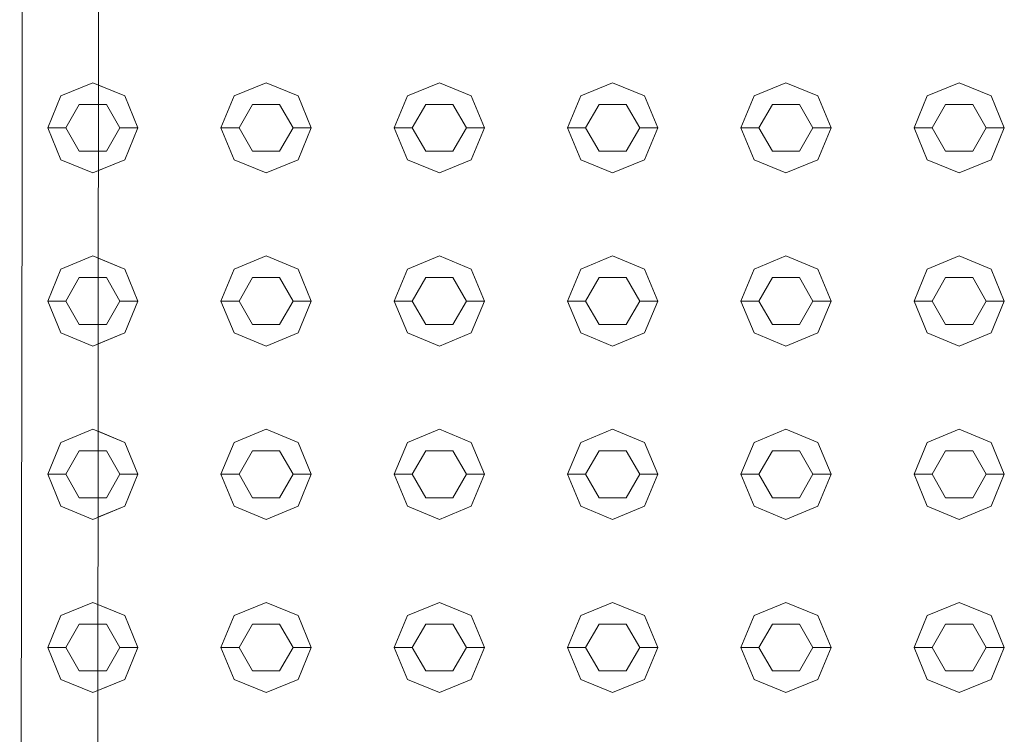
# Model space of a CAD drawing. Header units: millimetres. Extents: x 2 to 902, y -447 to 199.
# Tile 585 of 656: x 16.295 to 16.841, y 164.533 to 164.929. Entities that reach past the tile are written whole.
import ezdxf

# ---------------------------------------------------------------- set-up
doc = ezdxf.new("R2010")
doc.units = ezdxf.units.MM
doc.header["$MEASUREMENT"] = 0
doc.layers.add('IFC-Elemento construtivo genérico-Contorno', color=253, linetype='Continuous', lineweight=5)
doc.layers.add('IFC-Porta-Contorno', color=142, linetype='Continuous', lineweight=5)

msp = doc.modelspace()

# ---------------------------------------------------------------- linework, layer by layer
at = {"layer": 'IFC-Elemento construtivo genérico-Contorno', "color": 7, "lineweight": 5}
for p, q in [((16.31804, 164.88648), (16.33572, 164.89379)), ((16.33572, 164.89379), (16.3534, 164.88648)), ((16.41405, 164.88648), (16.43172, 164.89379)), ((16.41405, 164.88648), (16.43172, 164.89379)), ((16.43172, 164.89379), (16.4494, 164.88648)), ((16.43172, 164.89379), (16.4494, 164.88648)), ((16.51004, 164.88648), (16.52772, 164.89379)), ((16.51004, 164.88648), (16.52772, 164.89379)), ((16.52772, 164.89379), (16.5454, 164.88648)), ((16.52772, 164.89379), (16.5454, 164.88648)), ((16.60604, 164.88648), (16.62372, 164.89379)), ((16.60604, 164.88648), (16.62372, 164.89379)), ((16.62372, 164.89379), (16.6414, 164.88648)), ((16.62372, 164.89379), (16.6414, 164.88648)), ((16.70204, 164.88648), (16.71972, 164.89379)), ((16.70204, 164.88648), (16.71972, 164.89379)), ((16.71972, 164.89379), (16.7374, 164.88648)), ((16.71972, 164.89379), (16.7374, 164.88648)), ((16.79804, 164.88648), (16.81572, 164.89379)), ((16.79804, 164.88648), (16.81572, 164.89379)), ((16.81572, 164.89379), (16.8334, 164.88648)), ((16.81572, 164.89379), (16.8334, 164.88648)), ((16.33889, 164.89248), (16.3534, 164.88648)), ((16.31072, 164.86879), (16.31804, 164.88648)), ((16.3534, 164.88648), (16.36072, 164.86879)), ((16.3534, 164.88648), (16.36072, 164.86879)), ((16.40672, 164.86879), (16.41405, 164.88648)), ((16.40672, 164.86879), (16.41405, 164.88648)), ((16.4494, 164.88648), (16.45672, 164.86879)), ((16.4494, 164.88648), (16.45672, 164.86879)), ((16.50272, 164.86879), (16.51004, 164.88648)), ((16.50272, 164.86879), (16.51004, 164.88648)), ((16.5454, 164.88648), (16.55272, 164.86879)), ((16.5454, 164.88648), (16.55272, 164.86879)), ((16.59872, 164.86879), (16.60604, 164.88648)), ((16.59872, 164.86879), (16.60604, 164.88648)), ((16.6414, 164.88648), (16.64872, 164.86879)), ((16.6414, 164.88648), (16.64872, 164.86879)), ((16.69472, 164.86879), (16.70204, 164.88648)), ((16.69472, 164.86879), (16.70204, 164.88648)), ((16.7374, 164.88648), (16.74472, 164.86879)), ((16.7374, 164.88648), (16.74472, 164.86879)), ((16.79072, 164.86879), (16.79804, 164.88648)), ((16.79072, 164.86879), (16.79804, 164.88648)), ((16.8334, 164.88648), (16.84072, 164.86879)), ((16.8334, 164.88648), (16.84072, 164.86879)), ((16.32072, 164.86879), (16.32822, 164.88179)), ((16.32822, 164.88179), (16.34322, 164.88179)), ((16.33888, 164.88179), (16.34322, 164.88179)), ((16.34322, 164.88179), (16.35072, 164.86879)), ((16.34322, 164.88179), (16.35072, 164.86879)), ((16.41672, 164.86879), (16.42422, 164.88179)), ((16.41672, 164.86879), (16.42422, 164.88179)), ((16.42422, 164.88179), (16.43922, 164.88179)), ((16.42422, 164.88179), (16.43922, 164.88179)), ((16.43922, 164.88179), (16.44672, 164.86879)), ((16.43922, 164.88179), (16.44672, 164.86879)), ((16.51272, 164.86879), (16.52022, 164.88179)), ((16.51272, 164.86879), (16.52022, 164.88179)), ((16.52022, 164.88179), (16.53522, 164.88179)), ((16.52022, 164.88179), (16.53522, 164.88179)), ((16.53522, 164.88179), (16.54272, 164.86879)), ((16.53522, 164.88179), (16.54272, 164.86879)), ((16.60872, 164.86879), (16.61622, 164.88179)), ((16.60872, 164.86879), (16.61622, 164.88179)), ((16.61622, 164.88179), (16.63122, 164.88179)), ((16.61622, 164.88179), (16.63122, 164.88179)), ((16.63122, 164.88179), (16.63872, 164.86879)), ((16.63122, 164.88179), (16.63872, 164.86879)), ((16.70472, 164.86879), (16.71222, 164.88179)), ((16.70472, 164.86879), (16.71222, 164.88179)), ((16.71222, 164.88179), (16.72722, 164.88179)), ((16.71222, 164.88179), (16.72722, 164.88179)), ((16.72722, 164.88179), (16.73472, 164.86879)), ((16.72722, 164.88179), (16.73472, 164.86879)), ((16.80072, 164.86879), (16.80822, 164.88179)), ((16.80072, 164.86879), (16.80822, 164.88179)), ((16.80822, 164.88179), (16.82322, 164.88179)), ((16.80822, 164.88179), (16.82322, 164.88179)), ((16.82322, 164.88179), (16.83072, 164.86879)), ((16.82322, 164.88179), (16.83072, 164.86879)), ((16.31072, 164.86879), (16.32072, 164.86879)), ((16.31072, 164.86879), (16.31804, 164.85112)), ((16.32072, 164.86879), (16.32822, 164.8558)), ((16.34322, 164.8558), (16.35072, 164.86879)), ((16.34322, 164.8558), (16.35072, 164.86879)), ((16.35072, 164.86879), (16.36072, 164.86879)), ((16.35072, 164.86879), (16.36072, 164.86879)), ((16.3534, 164.85112), (16.36072, 164.86879)), ((16.3534, 164.85112), (16.36072, 164.86879)), ((16.40672, 164.86879), (16.41672, 164.86879)), ((16.40672, 164.86879), (16.41405, 164.85112)), ((16.40672, 164.86879), (16.41672, 164.86879)), ((16.40672, 164.86879), (16.41405, 164.85112)), ((16.41672, 164.86879), (16.42422, 164.8558)), ((16.41672, 164.86879), (16.42422, 164.8558)), ((16.43922, 164.8558), (16.44672, 164.86879)), ((16.43922, 164.8558), (16.44672, 164.86879)), ((16.44672, 164.86879), (16.45672, 164.86879)), ((16.44672, 164.86879), (16.45672, 164.86879)), ((16.4494, 164.85112), (16.45672, 164.86879)), ((16.4494, 164.85112), (16.45672, 164.86879)), ((16.50272, 164.86879), (16.51272, 164.86879)), ((16.50272, 164.86879), (16.51004, 164.85112)), ((16.50272, 164.86879), (16.51272, 164.86879)), ((16.50272, 164.86879), (16.51004, 164.85112)), ((16.51272, 164.86879), (16.52022, 164.8558)), ((16.51272, 164.86879), (16.52022, 164.8558)), ((16.53522, 164.8558), (16.54272, 164.86879)), ((16.53522, 164.8558), (16.54272, 164.86879)), ((16.54272, 164.86879), (16.55272, 164.86879)), ((16.54272, 164.86879), (16.55272, 164.86879)), ((16.5454, 164.85112), (16.55272, 164.86879)), ((16.5454, 164.85112), (16.55272, 164.86879)), ((16.59872, 164.86879), (16.60872, 164.86879)), ((16.59872, 164.86879), (16.60604, 164.85112)), ((16.59872, 164.86879), (16.60872, 164.86879)), ((16.59872, 164.86879), (16.60604, 164.85112)), ((16.60872, 164.86879), (16.61622, 164.8558)), ((16.60872, 164.86879), (16.61622, 164.8558)), ((16.63122, 164.8558), (16.63872, 164.86879)), ((16.63122, 164.8558), (16.63872, 164.86879)), ((16.63872, 164.86879), (16.64872, 164.86879)), ((16.63872, 164.86879), (16.64872, 164.86879)), ((16.6414, 164.85112), (16.64872, 164.86879)), ((16.6414, 164.85112), (16.64872, 164.86879)), ((16.69472, 164.86879), (16.70472, 164.86879)), ((16.69472, 164.86879), (16.70204, 164.85112)), ((16.69472, 164.86879), (16.70472, 164.86879)), ((16.69472, 164.86879), (16.70204, 164.85112)), ((16.70472, 164.86879), (16.71222, 164.8558)), ((16.70472, 164.86879), (16.71222, 164.8558)), ((16.72722, 164.8558), (16.73472, 164.86879)), ((16.72722, 164.8558), (16.73472, 164.86879)), ((16.73472, 164.86879), (16.74472, 164.86879)), ((16.73472, 164.86879), (16.74472, 164.86879)), ((16.7374, 164.85112), (16.74472, 164.86879)), ((16.7374, 164.85112), (16.74472, 164.86879)), ((16.79072, 164.86879), (16.80072, 164.86879)), ((16.79072, 164.86879), (16.79804, 164.85112)), ((16.79072, 164.86879), (16.80072, 164.86879)), ((16.79072, 164.86879), (16.79804, 164.85112)), ((16.80072, 164.86879), (16.80822, 164.8558)), ((16.80072, 164.86879), (16.80822, 164.8558)), ((16.82322, 164.8558), (16.83072, 164.86879)), ((16.82322, 164.8558), (16.83072, 164.86879)), ((16.83072, 164.86879), (16.84072, 164.86879)), ((16.83072, 164.86879), (16.84072, 164.86879)), ((16.8334, 164.85112), (16.84072, 164.86879)), ((16.8334, 164.85112), (16.84072, 164.86879)), ((16.32822, 164.8558), (16.34322, 164.8558)), ((16.33884, 164.8558), (16.34322, 164.8558)), ((16.42422, 164.8558), (16.43922, 164.8558)), ((16.42422, 164.8558), (16.43922, 164.8558)), ((16.52022, 164.8558), (16.53522, 164.8558)), ((16.52022, 164.8558), (16.53522, 164.8558)), ((16.61622, 164.8558), (16.63122, 164.8558)), ((16.61622, 164.8558), (16.63122, 164.8558)), ((16.71222, 164.8558), (16.72722, 164.8558)), ((16.71222, 164.8558), (16.72722, 164.8558)), ((16.80822, 164.8558), (16.82322, 164.8558)), ((16.80822, 164.8558), (16.82322, 164.8558)), ((16.31804, 164.85112), (16.33572, 164.84379)), ((16.33572, 164.84379), (16.3534, 164.85112)), ((16.33883, 164.84508), (16.3534, 164.85112)), ((16.41405, 164.85112), (16.43172, 164.84379)), ((16.41405, 164.85112), (16.43172, 164.84379)), ((16.43172, 164.84379), (16.4494, 164.85112)), ((16.43172, 164.84379), (16.4494, 164.85112)), ((16.51004, 164.85112), (16.52772, 164.84379)), ((16.51004, 164.85112), (16.52772, 164.84379)), ((16.52772, 164.84379), (16.5454, 164.85112)), ((16.52772, 164.84379), (16.5454, 164.85112)), ((16.60604, 164.85112), (16.62372, 164.84379)), ((16.60604, 164.85112), (16.62372, 164.84379)), ((16.62372, 164.84379), (16.6414, 164.85112)), ((16.62372, 164.84379), (16.6414, 164.85112)), ((16.70204, 164.85112), (16.71972, 164.84379)), ((16.70204, 164.85112), (16.71972, 164.84379)), ((16.71972, 164.84379), (16.7374, 164.85112)), ((16.71972, 164.84379), (16.7374, 164.85112)), ((16.79804, 164.85112), (16.81572, 164.84379)), ((16.79804, 164.85112), (16.81572, 164.84379)), ((16.81572, 164.84379), (16.8334, 164.85112)), ((16.81572, 164.84379), (16.8334, 164.85112)), ((16.31804, 164.79047), (16.33572, 164.7978)), ((16.33572, 164.7978), (16.3534, 164.79047)), ((16.33877, 164.79654), (16.3534, 164.79047)), ((16.41405, 164.79047), (16.43172, 164.7978)), ((16.41405, 164.79047), (16.43172, 164.7978)), ((16.43172, 164.7978), (16.4494, 164.79047)), ((16.43172, 164.7978), (16.4494, 164.79047)), ((16.51004, 164.79047), (16.52772, 164.7978)), ((16.51004, 164.79047), (16.52772, 164.7978)), ((16.52772, 164.7978), (16.5454, 164.79047)), ((16.52772, 164.7978), (16.5454, 164.79047)), ((16.60604, 164.79047), (16.62372, 164.7978)), ((16.60604, 164.79047), (16.62372, 164.7978)), ((16.62372, 164.7978), (16.6414, 164.79047)), ((16.62372, 164.7978), (16.6414, 164.79047)), ((16.70204, 164.79047), (16.71972, 164.7978)), ((16.70204, 164.79047), (16.71972, 164.7978)), ((16.71972, 164.7978), (16.7374, 164.79047)), ((16.71972, 164.7978), (16.7374, 164.79047)), ((16.79804, 164.79047), (16.81572, 164.7978)), ((16.79804, 164.79047), (16.81572, 164.7978)), ((16.81572, 164.7978), (16.8334, 164.79047)), ((16.81572, 164.7978), (16.8334, 164.79047)), ((16.31072, 164.7728), (16.31804, 164.79047)), ((16.3534, 164.79047), (16.36072, 164.7728)), ((16.3534, 164.79047), (16.36072, 164.7728)), ((16.40672, 164.7728), (16.41405, 164.79047)), ((16.40672, 164.7728), (16.41405, 164.79047)), ((16.4494, 164.79047), (16.45672, 164.7728)), ((16.4494, 164.79047), (16.45672, 164.7728)), ((16.50272, 164.7728), (16.51004, 164.79047)), ((16.50272, 164.7728), (16.51004, 164.79047)), ((16.5454, 164.79047), (16.55272, 164.7728)), ((16.5454, 164.79047), (16.55272, 164.7728)), ((16.59872, 164.7728), (16.60604, 164.79047)), ((16.59872, 164.7728), (16.60604, 164.79047)), ((16.6414, 164.79047), (16.64872, 164.7728)), ((16.6414, 164.79047), (16.64872, 164.7728)), ((16.69472, 164.7728), (16.70204, 164.79047)), ((16.69472, 164.7728), (16.70204, 164.79047)), ((16.7374, 164.79047), (16.74472, 164.7728)), ((16.7374, 164.79047), (16.74472, 164.7728)), ((16.79072, 164.7728), (16.79804, 164.79047)), ((16.79072, 164.7728), (16.79804, 164.79047)), ((16.8334, 164.79047), (16.84072, 164.7728)), ((16.8334, 164.79047), (16.84072, 164.7728)), ((16.32072, 164.7728), (16.32822, 164.78579)), ((16.32822, 164.78579), (16.34322, 164.78579)), ((16.33875, 164.78579), (16.34322, 164.78579)), ((16.34322, 164.78579), (16.35072, 164.7728)), ((16.34322, 164.78579), (16.35072, 164.7728)), ((16.41672, 164.7728), (16.42422, 164.78579)), ((16.41672, 164.7728), (16.42422, 164.78579)), ((16.42422, 164.78579), (16.43922, 164.78579)), ((16.42422, 164.78579), (16.43922, 164.78579)), ((16.43922, 164.78579), (16.44672, 164.7728)), ((16.43922, 164.78579), (16.44672, 164.7728)), ((16.51272, 164.7728), (16.52022, 164.78579)), ((16.51272, 164.7728), (16.52022, 164.78579)), ((16.52022, 164.78579), (16.53522, 164.78579)), ((16.52022, 164.78579), (16.53522, 164.78579)), ((16.53522, 164.78579), (16.54272, 164.7728)), ((16.53522, 164.78579), (16.54272, 164.7728)), ((16.60872, 164.7728), (16.61622, 164.78579)), ((16.60872, 164.7728), (16.61622, 164.78579)), ((16.61622, 164.78579), (16.63122, 164.78579)), ((16.61622, 164.78579), (16.63122, 164.78579)), ((16.63122, 164.78579), (16.63872, 164.7728)), ((16.63122, 164.78579), (16.63872, 164.7728)), ((16.70472, 164.7728), (16.71222, 164.78579)), ((16.70472, 164.7728), (16.71222, 164.78579)), ((16.71222, 164.78579), (16.72722, 164.78579)), ((16.71222, 164.78579), (16.72722, 164.78579)), ((16.72722, 164.78579), (16.73472, 164.7728)), ((16.72722, 164.78579), (16.73472, 164.7728)), ((16.80072, 164.7728), (16.80822, 164.78579)), ((16.80072, 164.7728), (16.80822, 164.78579)), ((16.80822, 164.78579), (16.82322, 164.78579)), ((16.80822, 164.78579), (16.82322, 164.78579)), ((16.82322, 164.78579), (16.83072, 164.7728)), ((16.82322, 164.78579), (16.83072, 164.7728)), ((16.31072, 164.7728), (16.32072, 164.7728)), ((16.31072, 164.7728), (16.31804, 164.75512)), ((16.32072, 164.7728), (16.32822, 164.75981)), ((16.34322, 164.75981), (16.35072, 164.7728)), ((16.34322, 164.75981), (16.35072, 164.7728)), ((16.35072, 164.7728), (16.36072, 164.7728)), ((16.35072, 164.7728), (16.36072, 164.7728)), ((16.3534, 164.75512), (16.36072, 164.7728)), ((16.3534, 164.75512), (16.36072, 164.7728)), ((16.40672, 164.7728), (16.41672, 164.7728)), ((16.40672, 164.7728), (16.41405, 164.75512)), ((16.40672, 164.7728), (16.41672, 164.7728)), ((16.40672, 164.7728), (16.41405, 164.75512)), ((16.41672, 164.7728), (16.42422, 164.75981)), ((16.41672, 164.7728), (16.42422, 164.75981)), ((16.43922, 164.75981), (16.44672, 164.7728)), ((16.43922, 164.75981), (16.44672, 164.7728)), ((16.44672, 164.7728), (16.45672, 164.7728)), ((16.44672, 164.7728), (16.45672, 164.7728)), ((16.4494, 164.75512), (16.45672, 164.7728)), ((16.4494, 164.75512), (16.45672, 164.7728)), ((16.50272, 164.7728), (16.51272, 164.7728)), ((16.50272, 164.7728), (16.51004, 164.75512)), ((16.50272, 164.7728), (16.51272, 164.7728)), ((16.50272, 164.7728), (16.51004, 164.75512)), ((16.51272, 164.7728), (16.52022, 164.75981)), ((16.51272, 164.7728), (16.52022, 164.75981)), ((16.53522, 164.75981), (16.54272, 164.7728)), ((16.53522, 164.75981), (16.54272, 164.7728)), ((16.54272, 164.7728), (16.55272, 164.7728)), ((16.54272, 164.7728), (16.55272, 164.7728)), ((16.5454, 164.75512), (16.55272, 164.7728)), ((16.5454, 164.75512), (16.55272, 164.7728)), ((16.59872, 164.7728), (16.60872, 164.7728)), ((16.59872, 164.7728), (16.60604, 164.75512)), ((16.59872, 164.7728), (16.60872, 164.7728)), ((16.59872, 164.7728), (16.60604, 164.75512)), ((16.60872, 164.7728), (16.61622, 164.75981)), ((16.60872, 164.7728), (16.61622, 164.75981)), ((16.63122, 164.75981), (16.63872, 164.7728)), ((16.63122, 164.75981), (16.63872, 164.7728)), ((16.63872, 164.7728), (16.64872, 164.7728)), ((16.63872, 164.7728), (16.64872, 164.7728)), ((16.6414, 164.75512), (16.64872, 164.7728)), ((16.6414, 164.75512), (16.64872, 164.7728)), ((16.69472, 164.7728), (16.70472, 164.7728)), ((16.69472, 164.7728), (16.70204, 164.75512)), ((16.69472, 164.7728), (16.70472, 164.7728)), ((16.69472, 164.7728), (16.70204, 164.75512)), ((16.70472, 164.7728), (16.71222, 164.75981)), ((16.70472, 164.7728), (16.71222, 164.75981)), ((16.72722, 164.75981), (16.73472, 164.7728)), ((16.72722, 164.75981), (16.73472, 164.7728)), ((16.73472, 164.7728), (16.74472, 164.7728)), ((16.73472, 164.7728), (16.74472, 164.7728)), ((16.7374, 164.75512), (16.74472, 164.7728)), ((16.7374, 164.75512), (16.74472, 164.7728)), ((16.79072, 164.7728), (16.80072, 164.7728)), ((16.79072, 164.7728), (16.79804, 164.75512)), ((16.79072, 164.7728), (16.80072, 164.7728)), ((16.79072, 164.7728), (16.79804, 164.75512)), ((16.80072, 164.7728), (16.80822, 164.75981)), ((16.80072, 164.7728), (16.80822, 164.75981)), ((16.82322, 164.75981), (16.83072, 164.7728)), ((16.82322, 164.75981), (16.83072, 164.7728)), ((16.83072, 164.7728), (16.84072, 164.7728)), ((16.83072, 164.7728), (16.84072, 164.7728)), ((16.8334, 164.75512), (16.84072, 164.7728)), ((16.8334, 164.75512), (16.84072, 164.7728)), ((16.32822, 164.75981), (16.34322, 164.75981)), ((16.33872, 164.75981), (16.34322, 164.75981)), ((16.42422, 164.75981), (16.43922, 164.75981)), ((16.42422, 164.75981), (16.43922, 164.75981)), ((16.52022, 164.75981), (16.53522, 164.75981)), ((16.52022, 164.75981), (16.53522, 164.75981)), ((16.61622, 164.75981), (16.63122, 164.75981)), ((16.61622, 164.75981), (16.63122, 164.75981)), ((16.71222, 164.75981), (16.72722, 164.75981)), ((16.71222, 164.75981), (16.72722, 164.75981)), ((16.80822, 164.75981), (16.82322, 164.75981)), ((16.80822, 164.75981), (16.82322, 164.75981)), ((16.31804, 164.75512), (16.33572, 164.7478)), ((16.33572, 164.7478), (16.3534, 164.75512)), ((16.33871, 164.74904), (16.3534, 164.75512)), ((16.41405, 164.75512), (16.43172, 164.7478)), ((16.41405, 164.75512), (16.43172, 164.7478)), ((16.43172, 164.7478), (16.4494, 164.75512)), ((16.43172, 164.7478), (16.4494, 164.75512)), ((16.51004, 164.75512), (16.52772, 164.7478)), ((16.51004, 164.75512), (16.52772, 164.7478)), ((16.52772, 164.7478), (16.5454, 164.75512)), ((16.52772, 164.7478), (16.5454, 164.75512)), ((16.60604, 164.75512), (16.62372, 164.7478)), ((16.60604, 164.75512), (16.62372, 164.7478)), ((16.62372, 164.7478), (16.6414, 164.75512)), ((16.62372, 164.7478), (16.6414, 164.75512)), ((16.70204, 164.75512), (16.71972, 164.7478)), ((16.70204, 164.75512), (16.71972, 164.7478)), ((16.71972, 164.7478), (16.7374, 164.75512)), ((16.71972, 164.7478), (16.7374, 164.75512)), ((16.79804, 164.75512), (16.81572, 164.7478)), ((16.79804, 164.75512), (16.81572, 164.7478)), ((16.81572, 164.7478), (16.8334, 164.75512)), ((16.81572, 164.7478), (16.8334, 164.75512)), ((16.31804, 164.69448), (16.33572, 164.7018)), ((16.33572, 164.7018), (16.3534, 164.69448)), ((16.33864, 164.70059), (16.3534, 164.69448)), ((16.41405, 164.69448), (16.43172, 164.7018)), ((16.41405, 164.69448), (16.43172, 164.7018)), ((16.43172, 164.7018), (16.4494, 164.69448)), ((16.43172, 164.7018), (16.4494, 164.69448)), ((16.51004, 164.69448), (16.52772, 164.7018)), ((16.51004, 164.69448), (16.52772, 164.7018)), ((16.52772, 164.7018), (16.5454, 164.69448)), ((16.52772, 164.7018), (16.5454, 164.69448)), ((16.60604, 164.69448), (16.62372, 164.7018)), ((16.60604, 164.69448), (16.62372, 164.7018)), ((16.62372, 164.7018), (16.6414, 164.69448)), ((16.62372, 164.7018), (16.6414, 164.69448)), ((16.70204, 164.69448), (16.71972, 164.7018)), ((16.70204, 164.69448), (16.71972, 164.7018)), ((16.71972, 164.7018), (16.7374, 164.69448)), ((16.71972, 164.7018), (16.7374, 164.69448)), ((16.79804, 164.69448), (16.81572, 164.7018)), ((16.79804, 164.69448), (16.81572, 164.7018)), ((16.81572, 164.7018), (16.8334, 164.69448)), ((16.81572, 164.7018), (16.8334, 164.69448)), ((16.31072, 164.6768), (16.31804, 164.69448)), ((16.3534, 164.69448), (16.36072, 164.6768)), ((16.3534, 164.69448), (16.36072, 164.6768)), ((16.40672, 164.6768), (16.41405, 164.69448)), ((16.40672, 164.6768), (16.41405, 164.69448)), ((16.4494, 164.69448), (16.45672, 164.6768)), ((16.4494, 164.69448), (16.45672, 164.6768)), ((16.50272, 164.6768), (16.51004, 164.69448)), ((16.50272, 164.6768), (16.51004, 164.69448)), ((16.5454, 164.69448), (16.55272, 164.6768)), ((16.5454, 164.69448), (16.55272, 164.6768)), ((16.59872, 164.6768), (16.60604, 164.69448)), ((16.59872, 164.6768), (16.60604, 164.69448)), ((16.6414, 164.69448), (16.64872, 164.6768)), ((16.6414, 164.69448), (16.64872, 164.6768)), ((16.69472, 164.6768), (16.70204, 164.69448)), ((16.69472, 164.6768), (16.70204, 164.69448)), ((16.7374, 164.69448), (16.74472, 164.6768)), ((16.7374, 164.69448), (16.74472, 164.6768)), ((16.79072, 164.6768), (16.79804, 164.69448)), ((16.79072, 164.6768), (16.79804, 164.69448)), ((16.8334, 164.69448), (16.84072, 164.6768)), ((16.8334, 164.69448), (16.84072, 164.6768)), ((16.32072, 164.6768), (16.32822, 164.68979)), ((16.32822, 164.68979), (16.34322, 164.68979)), ((16.33863, 164.68979), (16.34322, 164.68979)), ((16.34322, 164.68979), (16.35072, 164.6768)), ((16.34322, 164.68979), (16.35072, 164.6768)), ((16.41672, 164.6768), (16.42422, 164.68979)), ((16.41672, 164.6768), (16.42422, 164.68979)), ((16.42422, 164.68979), (16.43922, 164.68979)), ((16.42422, 164.68979), (16.43922, 164.68979)), ((16.43922, 164.68979), (16.44672, 164.6768)), ((16.43922, 164.68979), (16.44672, 164.6768)), ((16.51272, 164.6768), (16.52022, 164.68979)), ((16.51272, 164.6768), (16.52022, 164.68979)), ((16.52022, 164.68979), (16.53522, 164.68979)), ((16.52022, 164.68979), (16.53522, 164.68979)), ((16.53522, 164.68979), (16.54272, 164.6768)), ((16.53522, 164.68979), (16.54272, 164.6768)), ((16.60872, 164.6768), (16.61622, 164.68979)), ((16.60872, 164.6768), (16.61622, 164.68979)), ((16.61622, 164.68979), (16.63122, 164.68979)), ((16.61622, 164.68979), (16.63122, 164.68979)), ((16.63122, 164.68979), (16.63872, 164.6768)), ((16.63122, 164.68979), (16.63872, 164.6768)), ((16.70472, 164.6768), (16.71222, 164.68979)), ((16.70472, 164.6768), (16.71222, 164.68979)), ((16.71222, 164.68979), (16.72722, 164.68979)), ((16.71222, 164.68979), (16.72722, 164.68979)), ((16.72722, 164.68979), (16.73472, 164.6768)), ((16.72722, 164.68979), (16.73472, 164.6768)), ((16.80072, 164.6768), (16.80822, 164.68979)), ((16.80072, 164.6768), (16.80822, 164.68979)), ((16.80822, 164.68979), (16.82322, 164.68979)), ((16.80822, 164.68979), (16.82322, 164.68979)), ((16.82322, 164.68979), (16.83072, 164.6768)), ((16.82322, 164.68979), (16.83072, 164.6768)), ((16.31072, 164.6768), (16.32072, 164.6768)), ((16.31072, 164.6768), (16.31804, 164.65912)), ((16.32072, 164.6768), (16.32822, 164.6638)), ((16.34322, 164.6638), (16.35072, 164.6768)), ((16.34322, 164.6638), (16.35072, 164.6768)), ((16.35072, 164.6768), (16.36072, 164.6768)), ((16.35072, 164.6768), (16.36072, 164.6768)), ((16.3534, 164.65912), (16.36072, 164.6768)), ((16.3534, 164.65912), (16.36072, 164.6768)), ((16.40672, 164.6768), (16.41672, 164.6768)), ((16.40672, 164.6768), (16.41405, 164.65912)), ((16.40672, 164.6768), (16.41672, 164.6768)), ((16.40672, 164.6768), (16.41405, 164.65912)), ((16.41672, 164.6768), (16.42422, 164.6638)), ((16.41672, 164.6768), (16.42422, 164.6638)), ((16.43922, 164.6638), (16.44672, 164.6768)), ((16.43922, 164.6638), (16.44672, 164.6768)), ((16.44672, 164.6768), (16.45672, 164.6768)), ((16.44672, 164.6768), (16.45672, 164.6768)), ((16.4494, 164.65912), (16.45672, 164.6768)), ((16.4494, 164.65912), (16.45672, 164.6768)), ((16.50272, 164.6768), (16.51272, 164.6768)), ((16.50272, 164.6768), (16.51004, 164.65912)), ((16.50272, 164.6768), (16.51272, 164.6768)), ((16.50272, 164.6768), (16.51004, 164.65912)), ((16.51272, 164.6768), (16.52022, 164.6638)), ((16.51272, 164.6768), (16.52022, 164.6638)), ((16.53522, 164.6638), (16.54272, 164.6768)), ((16.53522, 164.6638), (16.54272, 164.6768)), ((16.54272, 164.6768), (16.55272, 164.6768)), ((16.54272, 164.6768), (16.55272, 164.6768)), ((16.5454, 164.65912), (16.55272, 164.6768)), ((16.5454, 164.65912), (16.55272, 164.6768)), ((16.59872, 164.6768), (16.60872, 164.6768)), ((16.59872, 164.6768), (16.60604, 164.65912)), ((16.59872, 164.6768), (16.60872, 164.6768)), ((16.59872, 164.6768), (16.60604, 164.65912)), ((16.60872, 164.6768), (16.61622, 164.6638)), ((16.60872, 164.6768), (16.61622, 164.6638)), ((16.63122, 164.6638), (16.63872, 164.6768)), ((16.63122, 164.6638), (16.63872, 164.6768)), ((16.63872, 164.6768), (16.64872, 164.6768)), ((16.63872, 164.6768), (16.64872, 164.6768)), ((16.6414, 164.65912), (16.64872, 164.6768)), ((16.6414, 164.65912), (16.64872, 164.6768)), ((16.69472, 164.6768), (16.70472, 164.6768)), ((16.69472, 164.6768), (16.70204, 164.65912)), ((16.69472, 164.6768), (16.70472, 164.6768)), ((16.69472, 164.6768), (16.70204, 164.65912)), ((16.70472, 164.6768), (16.71222, 164.6638)), ((16.70472, 164.6768), (16.71222, 164.6638)), ((16.72722, 164.6638), (16.73472, 164.6768)), ((16.72722, 164.6638), (16.73472, 164.6768)), ((16.73472, 164.6768), (16.74472, 164.6768)), ((16.73472, 164.6768), (16.74472, 164.6768)), ((16.7374, 164.65912), (16.74472, 164.6768)), ((16.7374, 164.65912), (16.74472, 164.6768)), ((16.79072, 164.6768), (16.80072, 164.6768)), ((16.79072, 164.6768), (16.79804, 164.65912)), ((16.79072, 164.6768), (16.80072, 164.6768)), ((16.79072, 164.6768), (16.79804, 164.65912)), ((16.80072, 164.6768), (16.80822, 164.6638)), ((16.80072, 164.6768), (16.80822, 164.6638)), ((16.82322, 164.6638), (16.83072, 164.6768)), ((16.82322, 164.6638), (16.83072, 164.6768)), ((16.83072, 164.6768), (16.84072, 164.6768)), ((16.83072, 164.6768), (16.84072, 164.6768)), ((16.8334, 164.65912), (16.84072, 164.6768)), ((16.8334, 164.65912), (16.84072, 164.6768)), ((16.31804, 164.65912), (16.33572, 164.6518)), ((16.32822, 164.6638), (16.34322, 164.6638)), ((16.33572, 164.6518), (16.3534, 164.65912)), ((16.33858, 164.65298), (16.3534, 164.65912)), ((16.3386, 164.6638), (16.34322, 164.6638)), ((16.41405, 164.65912), (16.43172, 164.6518)), ((16.41405, 164.65912), (16.43172, 164.6518)), ((16.42422, 164.6638), (16.43922, 164.6638)), ((16.42422, 164.6638), (16.43922, 164.6638)), ((16.43172, 164.6518), (16.4494, 164.65912)), ((16.43172, 164.6518), (16.4494, 164.65912)), ((16.51004, 164.65912), (16.52772, 164.6518)), ((16.51004, 164.65912), (16.52772, 164.6518)), ((16.52022, 164.6638), (16.53522, 164.6638)), ((16.52022, 164.6638), (16.53522, 164.6638)), ((16.52772, 164.6518), (16.5454, 164.65912)), ((16.52772, 164.6518), (16.5454, 164.65912)), ((16.60604, 164.65912), (16.62372, 164.6518)), ((16.60604, 164.65912), (16.62372, 164.6518)), ((16.61622, 164.6638), (16.63122, 164.6638)), ((16.61622, 164.6638), (16.63122, 164.6638)), ((16.62372, 164.6518), (16.6414, 164.65912)), ((16.62372, 164.6518), (16.6414, 164.65912)), ((16.70204, 164.65912), (16.71972, 164.6518)), ((16.70204, 164.65912), (16.71972, 164.6518)), ((16.71222, 164.6638), (16.72722, 164.6638)), ((16.71222, 164.6638), (16.72722, 164.6638)), ((16.71972, 164.6518), (16.7374, 164.65912)), ((16.71972, 164.6518), (16.7374, 164.65912)), ((16.79804, 164.65912), (16.81572, 164.6518)), ((16.79804, 164.65912), (16.81572, 164.6518)), ((16.80822, 164.6638), (16.82322, 164.6638)), ((16.80822, 164.6638), (16.82322, 164.6638)), ((16.81572, 164.6518), (16.8334, 164.65912)), ((16.81572, 164.6518), (16.8334, 164.65912)), ((16.31804, 164.59847), (16.33572, 164.60579)), ((16.33572, 164.60579), (16.3534, 164.59847)), ((16.33852, 164.60463), (16.3534, 164.59847)), ((16.41405, 164.59847), (16.43172, 164.60579)), ((16.41405, 164.59847), (16.43172, 164.60579)), ((16.43172, 164.60579), (16.4494, 164.59847)), ((16.43172, 164.60579), (16.4494, 164.59847)), ((16.51004, 164.59847), (16.52772, 164.60579)), ((16.51004, 164.59847), (16.52772, 164.60579)), ((16.52772, 164.60579), (16.5454, 164.59847)), ((16.52772, 164.60579), (16.5454, 164.59847)), ((16.60604, 164.59847), (16.62372, 164.60579)), ((16.60604, 164.59847), (16.62372, 164.60579)), ((16.62372, 164.60579), (16.6414, 164.59847)), ((16.62372, 164.60579), (16.6414, 164.59847)), ((16.70204, 164.59847), (16.71972, 164.60579)), ((16.70204, 164.59847), (16.71972, 164.60579)), ((16.71972, 164.60579), (16.7374, 164.59847)), ((16.71972, 164.60579), (16.7374, 164.59847)), ((16.79804, 164.59847), (16.81572, 164.60579)), ((16.79804, 164.59847), (16.81572, 164.60579)), ((16.81572, 164.60579), (16.8334, 164.59847)), ((16.81572, 164.60579), (16.8334, 164.59847)), ((16.31072, 164.58079), (16.31804, 164.59847)), ((16.32072, 164.58079), (16.32822, 164.59378)), ((16.32822, 164.59378), (16.34322, 164.59378)), ((16.33851, 164.59378), (16.34322, 164.59378)), ((16.34322, 164.59378), (16.35072, 164.58079)), ((16.34322, 164.59378), (16.35072, 164.58079)), ((16.3534, 164.59847), (16.36072, 164.58079)), ((16.3534, 164.59847), (16.36072, 164.58079)), ((16.40672, 164.58079), (16.41405, 164.59847)), ((16.40672, 164.58079), (16.41405, 164.59847)), ((16.41672, 164.58079), (16.42422, 164.59378)), ((16.41672, 164.58079), (16.42422, 164.59378)), ((16.42422, 164.59378), (16.43922, 164.59378)), ((16.42422, 164.59378), (16.43922, 164.59378)), ((16.43922, 164.59378), (16.44672, 164.58079)), ((16.43922, 164.59378), (16.44672, 164.58079)), ((16.4494, 164.59847), (16.45672, 164.58079)), ((16.4494, 164.59847), (16.45672, 164.58079)), ((16.50272, 164.58079), (16.51004, 164.59847)), ((16.50272, 164.58079), (16.51004, 164.59847)), ((16.51272, 164.58079), (16.52022, 164.59378)), ((16.51272, 164.58079), (16.52022, 164.59378)), ((16.52022, 164.59378), (16.53522, 164.59378)), ((16.52022, 164.59378), (16.53522, 164.59378)), ((16.53522, 164.59378), (16.54272, 164.58079)), ((16.53522, 164.59378), (16.54272, 164.58079)), ((16.5454, 164.59847), (16.55272, 164.58079)), ((16.5454, 164.59847), (16.55272, 164.58079)), ((16.59872, 164.58079), (16.60604, 164.59847)), ((16.59872, 164.58079), (16.60604, 164.59847)), ((16.60872, 164.58079), (16.61622, 164.59378)), ((16.60872, 164.58079), (16.61622, 164.59378)), ((16.61622, 164.59378), (16.63122, 164.59378)), ((16.61622, 164.59378), (16.63122, 164.59378)), ((16.63122, 164.59378), (16.63872, 164.58079)), ((16.63122, 164.59378), (16.63872, 164.58079)), ((16.6414, 164.59847), (16.64872, 164.58079)), ((16.6414, 164.59847), (16.64872, 164.58079)), ((16.69472, 164.58079), (16.70204, 164.59847)), ((16.69472, 164.58079), (16.70204, 164.59847)), ((16.70472, 164.58079), (16.71222, 164.59378)), ((16.70472, 164.58079), (16.71222, 164.59378)), ((16.71222, 164.59378), (16.72722, 164.59378)), ((16.71222, 164.59378), (16.72722, 164.59378)), ((16.72722, 164.59378), (16.73472, 164.58079)), ((16.72722, 164.59378), (16.73472, 164.58079)), ((16.7374, 164.59847), (16.74472, 164.58079)), ((16.7374, 164.59847), (16.74472, 164.58079)), ((16.79072, 164.58079), (16.79804, 164.59847)), ((16.79072, 164.58079), (16.79804, 164.59847)), ((16.80072, 164.58079), (16.80822, 164.59378)), ((16.80072, 164.58079), (16.80822, 164.59378)), ((16.80822, 164.59378), (16.82322, 164.59378)), ((16.80822, 164.59378), (16.82322, 164.59378)), ((16.82322, 164.59378), (16.83072, 164.58079)), ((16.82322, 164.59378), (16.83072, 164.58079)), ((16.8334, 164.59847), (16.84072, 164.58079)), ((16.8334, 164.59847), (16.84072, 164.58079)), ((16.31072, 164.58079), (16.32072, 164.58079)), ((16.31072, 164.58079), (16.31804, 164.56312)), ((16.32072, 164.58079), (16.32822, 164.56781)), ((16.34322, 164.56781), (16.35072, 164.58079)), ((16.34322, 164.56781), (16.35072, 164.58079)), ((16.35072, 164.58079), (16.36072, 164.58079)), ((16.35072, 164.58079), (16.36072, 164.58079)), ((16.3534, 164.56312), (16.36072, 164.58079)), ((16.3534, 164.56312), (16.36072, 164.58079)), ((16.40672, 164.58079), (16.41672, 164.58079)), ((16.40672, 164.58079), (16.41405, 164.56312)), ((16.40672, 164.58079), (16.41672, 164.58079)), ((16.40672, 164.58079), (16.41405, 164.56312)), ((16.41672, 164.58079), (16.42422, 164.56781)), ((16.41672, 164.58079), (16.42422, 164.56781)), ((16.43922, 164.56781), (16.44672, 164.58079)), ((16.43922, 164.56781), (16.44672, 164.58079)), ((16.44672, 164.58079), (16.45672, 164.58079)), ((16.44672, 164.58079), (16.45672, 164.58079)), ((16.4494, 164.56312), (16.45672, 164.58079)), ((16.4494, 164.56312), (16.45672, 164.58079)), ((16.50272, 164.58079), (16.51272, 164.58079)), ((16.50272, 164.58079), (16.51004, 164.56312)), ((16.50272, 164.58079), (16.51272, 164.58079)), ((16.50272, 164.58079), (16.51004, 164.56312)), ((16.51272, 164.58079), (16.52022, 164.56781)), ((16.51272, 164.58079), (16.52022, 164.56781)), ((16.53522, 164.56781), (16.54272, 164.58079)), ((16.53522, 164.56781), (16.54272, 164.58079)), ((16.54272, 164.58079), (16.55272, 164.58079)), ((16.54272, 164.58079), (16.55272, 164.58079)), ((16.5454, 164.56312), (16.55272, 164.58079)), ((16.5454, 164.56312), (16.55272, 164.58079)), ((16.59872, 164.58079), (16.60872, 164.58079)), ((16.59872, 164.58079), (16.60604, 164.56312)), ((16.59872, 164.58079), (16.60872, 164.58079)), ((16.59872, 164.58079), (16.60604, 164.56312)), ((16.60872, 164.58079), (16.61622, 164.56781)), ((16.60872, 164.58079), (16.61622, 164.56781)), ((16.63122, 164.56781), (16.63872, 164.58079)), ((16.63122, 164.56781), (16.63872, 164.58079)), ((16.63872, 164.58079), (16.64872, 164.58079)), ((16.63872, 164.58079), (16.64872, 164.58079)), ((16.6414, 164.56312), (16.64872, 164.58079)), ((16.6414, 164.56312), (16.64872, 164.58079)), ((16.69472, 164.58079), (16.70472, 164.58079)), ((16.69472, 164.58079), (16.70204, 164.56312)), ((16.69472, 164.58079), (16.70472, 164.58079)), ((16.69472, 164.58079), (16.70204, 164.56312)), ((16.70472, 164.58079), (16.71222, 164.56781)), ((16.70472, 164.58079), (16.71222, 164.56781)), ((16.72722, 164.56781), (16.73472, 164.58079)), ((16.72722, 164.56781), (16.73472, 164.58079)), ((16.73472, 164.58079), (16.74472, 164.58079)), ((16.73472, 164.58079), (16.74472, 164.58079)), ((16.7374, 164.56312), (16.74472, 164.58079)), ((16.7374, 164.56312), (16.74472, 164.58079)), ((16.79072, 164.58079), (16.80072, 164.58079)), ((16.79072, 164.58079), (16.79804, 164.56312)), ((16.79072, 164.58079), (16.80072, 164.58079)), ((16.79072, 164.58079), (16.79804, 164.56312)), ((16.80072, 164.58079), (16.80822, 164.56781)), ((16.80072, 164.58079), (16.80822, 164.56781)), ((16.82322, 164.56781), (16.83072, 164.58079)), ((16.82322, 164.56781), (16.83072, 164.58079)), ((16.83072, 164.58079), (16.84072, 164.58079)), ((16.83072, 164.58079), (16.84072, 164.58079)), ((16.8334, 164.56312), (16.84072, 164.58079)), ((16.8334, 164.56312), (16.84072, 164.58079)), ((16.32822, 164.56781), (16.34322, 164.56781)), ((16.33848, 164.56781), (16.34322, 164.56781)), ((16.42422, 164.56781), (16.43922, 164.56781)), ((16.42422, 164.56781), (16.43922, 164.56781)), ((16.52022, 164.56781), (16.53522, 164.56781)), ((16.52022, 164.56781), (16.53522, 164.56781)), ((16.61622, 164.56781), (16.63122, 164.56781)), ((16.61622, 164.56781), (16.63122, 164.56781)), ((16.71222, 164.56781), (16.72722, 164.56781)), ((16.71222, 164.56781), (16.72722, 164.56781)), ((16.80822, 164.56781), (16.82322, 164.56781)), ((16.80822, 164.56781), (16.82322, 164.56781)), ((16.31804, 164.56312), (16.33572, 164.55579)), ((16.33572, 164.55579), (16.3534, 164.56312)), ((16.33846, 164.55693), (16.3534, 164.56312)), ((16.41405, 164.56312), (16.43172, 164.55579)), ((16.41405, 164.56312), (16.43172, 164.55579)), ((16.43172, 164.55579), (16.4494, 164.56312)), ((16.43172, 164.55579), (16.4494, 164.56312)), ((16.51004, 164.56312), (16.52772, 164.55579)), ((16.51004, 164.56312), (16.52772, 164.55579)), ((16.52772, 164.55579), (16.5454, 164.56312)), ((16.52772, 164.55579), (16.5454, 164.56312)), ((16.60604, 164.56312), (16.62372, 164.55579)), ((16.60604, 164.56312), (16.62372, 164.55579)), ((16.62372, 164.55579), (16.6414, 164.56312)), ((16.62372, 164.55579), (16.6414, 164.56312)), ((16.70204, 164.56312), (16.71972, 164.55579)), ((16.70204, 164.56312), (16.71972, 164.55579)), ((16.71972, 164.55579), (16.7374, 164.56312)), ((16.71972, 164.55579), (16.7374, 164.56312)), ((16.79804, 164.56312), (16.81572, 164.55579)), ((16.79804, 164.56312), (16.81572, 164.55579)), ((16.81572, 164.55579), (16.8334, 164.56312)), ((16.81572, 164.55579), (16.8334, 164.56312))]:
    msp.add_line(p, q, dxfattribs=at)
at = {"layer": 'IFC-Porta-Contorno', "color": 7, "lineweight": 5}
for p, q in [((16.29651, 164.84666), (16.29684, 165.10374)), ((16.33785, 164.08177), (16.33916, 165.10369)), ((16.2952, 163.82474), (16.29651, 164.84666))]:
    msp.add_line(p, q, dxfattribs=at)

doc.saveas('drawing.dxf')
